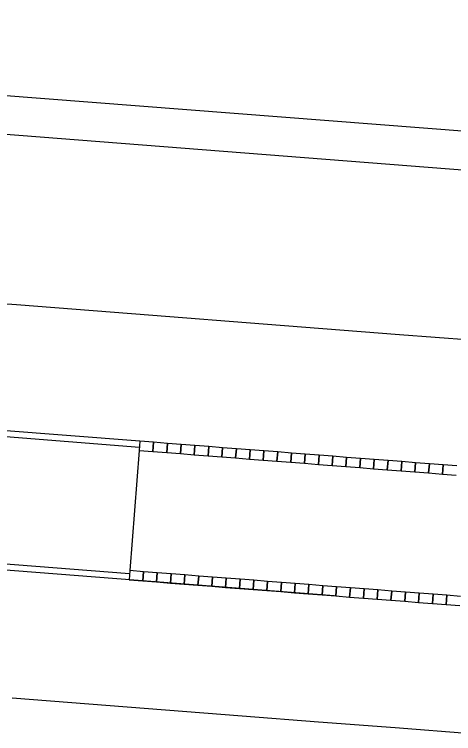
# Model space of a CAD drawing. Extents: x -670359 to -668019, y -978807 to -976674.
# Drawn here: x -669516.45 to -669510.73, y -977142.76 to -977133.39 of the extents above; entities that cross this region are included whole.
import ezdxf

# ---------------------------------------------------------------- set-up
doc = ezdxf.new("R2010")
doc.units = 0
for name, color, linetype in [('SO 01-86-01', 7, 'Continuous'), ('SO 11-10-01', 7, 'Continuous'), ('SO 11-11-01', 7, 'Continuous'), ('SO 11-12-01', 7, 'Continuous')]:
    doc.layers.add(name, color=color, linetype=linetype)

msp = doc.modelspace()

# ---------------------------------------------------------------- linework, layer by layer
at = {"layer": 'SO 01-86-01'}
msp.add_line((-669519.1634, -977134.751), (-669492.6573, -977136.8213), dxfattribs=at)
at = {"layer": 'SO 11-10-01'}
for p, q in [((-669517.4159, -977137.0937), (-669516.419, -977137.1713)), ((-669516.419, -977137.1713), (-669515.422, -977137.2489)), ((-669515.422, -977137.2489), (-669514.425, -977137.3266)), ((-669514.425, -977137.3266), (-669513.428, -977137.4042)), ((-669513.428, -977137.4042), (-669512.431, -977137.4818)), ((-669512.431, -977137.4818), (-669511.434, -977137.5594)), ((-669511.434, -977137.5594), (-669510.437, -977137.637)), ((-669516.4746, -977142.2925), (-669515.4776, -977142.3701)), ((-669515.4776, -977142.3701), (-669514.4807, -977142.4477)), ((-669514.4807, -977142.4477), (-669513.4837, -977142.5253)), ((-669513.4837, -977142.5253), (-669512.4867, -977142.6029)), ((-669512.4867, -977142.6029), (-669511.4897, -977142.6805)), ((-669511.4897, -977142.6805), (-669510.4927, -977142.7581))]:
    msp.add_line(p, q, dxfattribs=at)
at = {"layer": 'SO 11-11-01'}
msp.add_line((-669495.7713, -977136.0704), (-669530.1673, -977133.393), dxfattribs=at)
at = {"layer": 'SO 11-12-01'}
for p, q in [((-669514.8139, -977138.9513), (-669519.0012, -977138.6253)), ((-669514.8201, -977139.031), (-669517.0135, -977138.8603)), ((-669514.8139, -977138.9513), (-669514.8232, -977139.0709)), ((-669514.6345, -977138.9652), (-669514.8139, -977138.9513)), ((-669514.6345, -977138.9652), (-669514.6438, -977139.0849)), ((-669514.6438, -977139.0849), (-669514.6345, -977138.9652)), ((-669514.455, -977138.9792), (-669514.6345, -977138.9652)), ((-669514.455, -977138.9792), (-669514.4643, -977139.0988)), ((-669514.4643, -977139.0988), (-669514.455, -977138.9792)), ((-669514.2755, -977138.9932), (-669514.455, -977138.9792)), ((-669514.2755, -977138.9932), (-669514.2849, -977139.1128)), ((-669514.2849, -977139.1128), (-669514.2755, -977138.9932)), ((-669514.0961, -977139.0071), (-669514.2755, -977138.9932)), ((-669514.0961, -977139.0071), (-669514.1054, -977139.1268)), ((-669514.1054, -977139.1268), (-669514.0961, -977139.0071)), ((-669513.9166, -977139.0211), (-669514.0961, -977139.0071)), ((-669513.9166, -977139.0211), (-669513.9259, -977139.1408)), ((-669513.9259, -977139.1408), (-669513.9166, -977139.0211)), ((-669513.7372, -977139.0351), (-669513.9166, -977139.0211)), ((-669513.7372, -977139.0351), (-669513.7465, -977139.1547)), ((-669513.7465, -977139.1547), (-669513.7372, -977139.0351)), ((-669513.5577, -977139.0491), (-669513.7372, -977139.0351)), ((-669513.5577, -977139.0491), (-669513.567, -977139.1687)), ((-669513.567, -977139.1687), (-669513.5577, -977139.0491)), ((-669513.3783, -977139.063), (-669513.5577, -977139.0491)), ((-669513.3783, -977139.063), (-669513.3876, -977139.1827)), ((-669513.3876, -977139.1827), (-669513.3783, -977139.063)), ((-669513.1988, -977139.077), (-669513.3783, -977139.063)), ((-669514.8232, -977139.0709), (-669514.9451, -977140.6362)), ((-669514.8232, -977139.0709), (-669514.6438, -977139.0849)), ((-669514.6438, -977139.0849), (-669514.4643, -977139.0988)), ((-669514.4643, -977139.0988), (-669514.2849, -977139.1128)), ((-669514.2849, -977139.1128), (-669514.1054, -977139.1268)), ((-669514.1054, -977139.1268), (-669513.9259, -977139.1408)), ((-669513.9259, -977139.1408), (-669513.7465, -977139.1547)), ((-669513.7465, -977139.1547), (-669513.567, -977139.1687)), ((-669513.1988, -977139.077), (-669513.2081, -977139.1966)), ((-669513.2081, -977139.1966), (-669513.1988, -977139.077)), ((-669513.0193, -977139.091), (-669513.1988, -977139.077)), ((-669513.0193, -977139.091), (-669513.0287, -977139.2106)), ((-669513.0287, -977139.2106), (-669513.0193, -977139.091)), ((-669512.8399, -977139.1049), (-669513.0193, -977139.091)), ((-669512.8399, -977139.1049), (-669512.8492, -977139.2246)), ((-669512.8492, -977139.2246), (-669512.8399, -977139.1049)), ((-669512.6604, -977139.1189), (-669512.8399, -977139.1049)), ((-669512.6604, -977139.1189), (-669512.6697, -977139.2385)), ((-669512.6697, -977139.2385), (-669512.6604, -977139.1189)), ((-669512.481, -977139.1329), (-669512.6604, -977139.1189)), ((-669512.481, -977139.1329), (-669512.4903, -977139.2525)), ((-669512.4903, -977139.2525), (-669512.481, -977139.1329)), ((-669512.3015, -977139.1468), (-669512.481, -977139.1329)), ((-669512.3015, -977139.1468), (-669512.3108, -977139.2665)), ((-669512.3108, -977139.2665), (-669512.3015, -977139.1468)), ((-669512.1221, -977139.1608), (-669512.3015, -977139.1468)), ((-669512.1221, -977139.1608), (-669512.1314, -977139.2804)), ((-669512.1314, -977139.2804), (-669512.1221, -977139.1608)), ((-669511.9426, -977139.1748), (-669512.1221, -977139.1608)), ((-669513.567, -977139.1687), (-669513.3876, -977139.1827)), ((-669513.3876, -977139.1827), (-669513.2081, -977139.1966)), ((-669513.2081, -977139.1966), (-669513.0287, -977139.2106)), ((-669513.0287, -977139.2106), (-669512.8492, -977139.2246)), ((-669512.8492, -977139.2246), (-669512.6697, -977139.2385)), ((-669512.6697, -977139.2385), (-669512.4903, -977139.2525)), ((-669512.4903, -977139.2525), (-669512.3108, -977139.2665)), ((-669511.9426, -977139.1748), (-669511.9519, -977139.2944)), ((-669511.9519, -977139.2944), (-669511.9426, -977139.1748)), ((-669511.7631, -977139.1887), (-669511.9426, -977139.1748)), ((-669511.7631, -977139.1887), (-669511.7725, -977139.3084)), ((-669511.7725, -977139.3084), (-669511.7631, -977139.1887)), ((-669511.5837, -977139.2027), (-669511.7631, -977139.1887)), ((-669511.5837, -977139.2027), (-669511.593, -977139.3224)), ((-669511.593, -977139.3224), (-669511.5837, -977139.2027)), ((-669511.4042, -977139.2167), (-669511.5837, -977139.2027)), ((-669511.4042, -977139.2167), (-669511.4135, -977139.3363)), ((-669511.4135, -977139.3363), (-669511.4042, -977139.2167)), ((-669511.2248, -977139.2307), (-669511.4042, -977139.2167)), ((-669511.2248, -977139.2307), (-669511.2341, -977139.3503)), ((-669511.2341, -977139.3503), (-669511.2248, -977139.2307)), ((-669511.0453, -977139.2446), (-669511.2248, -977139.2307)), ((-669511.0453, -977139.2446), (-669511.0546, -977139.3643)), ((-669511.0546, -977139.3643), (-669511.0453, -977139.2446)), ((-669510.8659, -977139.2586), (-669511.0453, -977139.2446)), ((-669512.3108, -977139.2665), (-669512.1314, -977139.2804)), ((-669512.1314, -977139.2804), (-669511.9519, -977139.2944)), ((-669511.9519, -977139.2944), (-669511.7725, -977139.3084)), ((-669511.7725, -977139.3084), (-669511.593, -977139.3224)), ((-669511.593, -977139.3224), (-669511.4135, -977139.3363)), ((-669511.4135, -977139.3363), (-669511.2341, -977139.3503)), ((-669510.8659, -977139.2586), (-669510.8752, -977139.3782)), ((-669510.8752, -977139.3782), (-669510.8659, -977139.2586)), ((-669510.6864, -977139.2726), (-669510.8659, -977139.2586)), ((-669511.2341, -977139.3503), (-669511.0546, -977139.3643)), ((-669511.0546, -977139.3643), (-669510.8752, -977139.3782)), ((-669510.8752, -977139.3782), (-669510.6957, -977139.3922)), ((-669514.9482, -977140.6761), (-669517.1415, -977140.5053)), ((-669512.2825, -977140.9638), (-669517.2275, -977140.5789)), ((-669514.9451, -977140.6362), (-669514.9544, -977140.7558)), ((-669514.7656, -977140.6501), (-669514.9451, -977140.6362)), ((-669514.7656, -977140.6501), (-669514.7749, -977140.7698)), ((-669514.7749, -977140.7698), (-669514.7656, -977140.6501)), ((-669514.5862, -977140.6641), (-669514.7656, -977140.6501)), ((-669514.5862, -977140.6641), (-669514.5955, -977140.7838)), ((-669514.5955, -977140.7838), (-669514.5862, -977140.6641)), ((-669514.4067, -977140.6781), (-669514.5862, -977140.6641)), ((-669514.4067, -977140.6781), (-669514.416, -977140.7977)), ((-669514.416, -977140.7977), (-669514.4067, -977140.6781)), ((-669514.2272, -977140.6921), (-669514.4067, -977140.6781)), ((-669514.2272, -977140.6921), (-669514.2365, -977140.8117)), ((-669514.2365, -977140.8117), (-669514.2272, -977140.6921)), ((-669514.0478, -977140.706), (-669514.2272, -977140.6921)), ((-669514.0478, -977140.706), (-669514.0571, -977140.8257)), ((-669514.0571, -977140.8257), (-669514.0478, -977140.706)), ((-669513.8683, -977140.72), (-669514.0478, -977140.706)), ((-669513.8683, -977140.72), (-669513.8776, -977140.8396)), ((-669513.8776, -977140.8396), (-669513.8683, -977140.72)), ((-669513.6889, -977140.734), (-669513.8683, -977140.72)), ((-669513.6889, -977140.734), (-669513.6982, -977140.8536)), ((-669513.6982, -977140.8536), (-669513.6889, -977140.734)), ((-669513.5094, -977140.7479), (-669513.6889, -977140.734)), ((-669513.5094, -977140.7479), (-669513.5187, -977140.8676)), ((-669513.5187, -977140.8676), (-669513.5094, -977140.7479)), ((-669513.33, -977140.7619), (-669513.5094, -977140.7479)), ((-669514.9544, -977140.7558), (-669514.7749, -977140.7698)), ((-669514.7749, -977140.7698), (-669514.5955, -977140.7838)), ((-669514.5955, -977140.7838), (-669514.416, -977140.7977)), ((-669514.416, -977140.7977), (-669514.2365, -977140.8117)), ((-669514.2365, -977140.8117), (-669514.0571, -977140.8257)), ((-669514.0571, -977140.8257), (-669513.8776, -977140.8396)), ((-669513.8776, -977140.8396), (-669513.6982, -977140.8536)), ((-669513.33, -977140.7619), (-669513.3393, -977140.8815)), ((-669513.3393, -977140.8815), (-669513.33, -977140.7619)), ((-669513.1505, -977140.7759), (-669513.33, -977140.7619)), ((-669513.1505, -977140.7759), (-669513.1598, -977140.8955)), ((-669513.1598, -977140.8955), (-669513.1505, -977140.7759)), ((-669512.971, -977140.7898), (-669513.1505, -977140.7759)), ((-669512.971, -977140.7898), (-669512.9803, -977140.9095)), ((-669512.9803, -977140.9095), (-669512.971, -977140.7898)), ((-669512.7916, -977140.8038), (-669512.971, -977140.7898)), ((-669512.7916, -977140.8038), (-669512.8009, -977140.9234)), ((-669512.8009, -977140.9234), (-669512.7916, -977140.8038)), ((-669512.6121, -977140.8178), (-669512.7916, -977140.8038)), ((-669512.6121, -977140.8178), (-669512.6214, -977140.9374)), ((-669512.6214, -977140.9374), (-669512.6121, -977140.8178)), ((-669512.4327, -977140.8317), (-669512.6121, -977140.8178)), ((-669512.4327, -977140.8317), (-669512.442, -977140.9514)), ((-669512.442, -977140.9514), (-669512.4327, -977140.8317)), ((-669512.2532, -977140.8457), (-669512.4327, -977140.8317)), ((-669512.2532, -977140.8457), (-669512.2625, -977140.9653)), ((-669512.2625, -977140.9653), (-669512.2532, -977140.8457)), ((-669512.0738, -977140.8597), (-669512.2532, -977140.8457)), ((-669513.6982, -977140.8536), (-669513.5187, -977140.8676)), ((-669513.5187, -977140.8676), (-669513.3393, -977140.8815)), ((-669513.3393, -977140.8815), (-669513.1598, -977140.8955)), ((-669513.1598, -977140.8955), (-669512.9803, -977140.9095)), ((-669512.9803, -977140.9095), (-669512.8009, -977140.9234)), ((-669512.8009, -977140.9234), (-669512.6214, -977140.9374)), ((-669512.6214, -977140.9374), (-669512.442, -977140.9514)), ((-669512.0738, -977140.8597), (-669512.0831, -977140.9793)), ((-669512.0831, -977140.9793), (-669512.0738, -977140.8597)), ((-669511.8943, -977140.8736), (-669512.0738, -977140.8597)), ((-669511.8943, -977140.8736), (-669511.9036, -977140.9933)), ((-669511.9036, -977140.9933), (-669511.8943, -977140.8736)), ((-669511.7148, -977140.8876), (-669511.8943, -977140.8736)), ((-669511.7148, -977140.8876), (-669511.7241, -977141.0073)), ((-669511.7241, -977141.0073), (-669511.7148, -977140.8876)), ((-669511.5354, -977140.9016), (-669511.7148, -977140.8876)), ((-669511.5354, -977140.9016), (-669511.5447, -977141.0212)), ((-669511.5447, -977141.0212), (-669511.5354, -977140.9016)), ((-669511.3559, -977140.9156), (-669511.5354, -977140.9016)), ((-669511.3559, -977140.9156), (-669511.3652, -977141.0352)), ((-669511.3652, -977141.0352), (-669511.3559, -977140.9156)), ((-669511.1765, -977140.9295), (-669511.3559, -977140.9156)), ((-669511.1765, -977140.9295), (-669511.1858, -977141.0492)), ((-669511.1858, -977141.0492), (-669511.1765, -977140.9295)), ((-669510.997, -977140.9435), (-669511.1765, -977140.9295)), ((-669512.442, -977140.9514), (-669512.2625, -977140.9653)), ((-669512.2625, -977140.9653), (-669512.0831, -977140.9793)), ((-669512.0831, -977140.9793), (-669511.9036, -977140.9933)), ((-669511.9036, -977140.9933), (-669511.7241, -977141.0073)), ((-669511.7241, -977141.0073), (-669511.5447, -977141.0212)), ((-669511.5447, -977141.0212), (-669511.3652, -977141.0352)), ((-669510.997, -977140.9435), (-669511.0063, -977141.0631)), ((-669511.0063, -977141.0631), (-669510.997, -977140.9435)), ((-669510.8176, -977140.9575), (-669510.997, -977140.9435)), ((-669510.8176, -977140.9575), (-669510.8269, -977141.0771)), ((-669510.8269, -977141.0771), (-669510.8176, -977140.9575)), ((-669510.6381, -977140.9714), (-669510.8176, -977140.9575)), ((-669511.3652, -977141.0352), (-669511.1858, -977141.0492)), ((-669511.1858, -977141.0492), (-669511.0063, -977141.0631)), ((-669511.0063, -977141.0631), (-669510.8269, -977141.0771)), ((-669510.8269, -977141.0771), (-669510.6474, -977141.0911))]:
    msp.add_line(p, q, dxfattribs=at)

doc.saveas('drawing.dxf')
